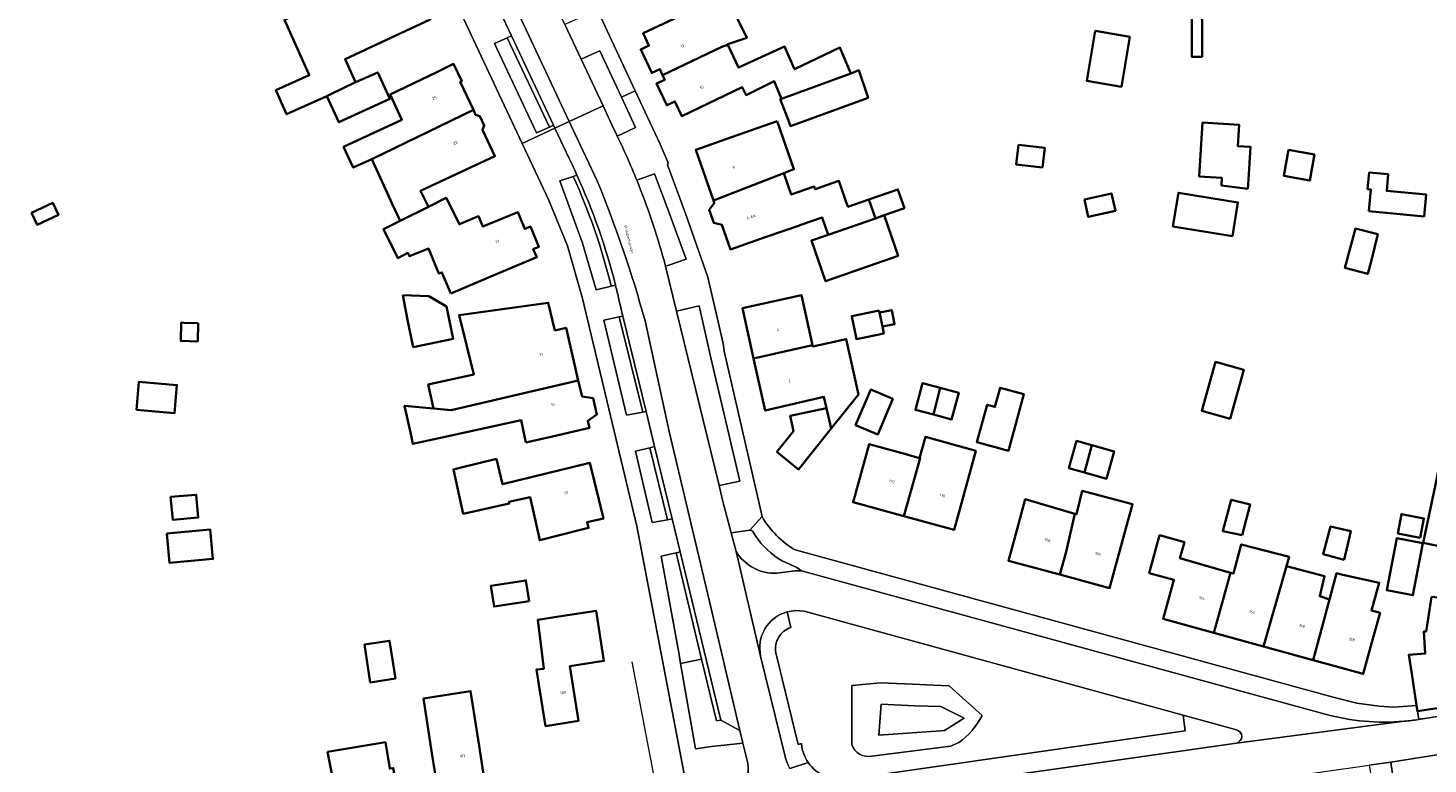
# Model space of a CAD drawing. Header units: metres. Extents: x 197700 to 204338, y 317132 to 325229.
# Tile 376 of 656: x 200163 to 200348, y 319636 to 319734. Entities that reach past the tile are written whole.
import ezdxf
from ezdxf.enums import TextEntityAlignment as Align

# ---------------------------------------------------------------- set-up
doc = ezdxf.new("R2010")
doc.units = ezdxf.units.M
for name, color, linetype, lineweight in [('B-WE-GR-BEPLANTING_CULTUUR_BODEMBEDEKKER-GV', 90, 'Continuous', 18), ('B-WE-GR-BEPLANTING_CULTUUR_HEESTERS-GV', 90, 'Continuous', 18), ('B-WE-GR-BEPLANTING_CULTUUR_ROOS-GV', 90, 'Continuous', 18), ('B-WE-GR-BEPLANTING_CULTUUR_VASTE PLANTENVAK-GV', 90, 'Continuous', 18), ('B-WE-IE-TERREINAFSCHEIDING_KUNSTMATIG_HEKWERK-G', 20, 'IE-TERREINAFSCHEIDING-KUNSTMATIG', 18), ('B-WE-OG-BEBOUWING-GV', 7, 'Continuous', 35), ('B-WE-OG-BEBOUWING-T18', 10, 'Continuous', 18), ('B-WE-OG-TERREIN_CULTUURSCHEIDING-GV', 7, 'Continuous', 18), ('B-WE-OG-TERREIN_ERF-GV', 7, 'Continuous', 18), ('B-WE-OG-TOPOGRAFIE-T18', 10, 'Continuous', 18), ('B-WE-VH-VERHARDING_ASFALT-GV', 252, 'Continuous', 18), ('B-WE-VH-VERHARDING_STRAATBAKSTEEN-GV', 252, 'Continuous', 18), ('B-WE-VH-VERHARDING_TEGEL-GV', 252, 'Continuous', 18)]:
    doc.layers.add(name, color=color, linetype=linetype, lineweight=lineweight)
doc.styles.add('NLCS-ISO-M200-T18', font='NLCS-ISO.ttf', dxfattribs={"height": 0.36})
doc.linetypes.add('IE-TERREINAFSCHEIDING-KUNSTMATIG', pattern='A,4,[82,NLCS.SHX,S=0.75,R=90,X=0,Y=0],4,-2', length=10)

msp = doc.modelspace()

# ---------------------------------------------------------------- linework, layer by layer
at = {"layer": 'B-WE-GR-BEPLANTING_CULTUUR_BODEMBEDEKKER-GV'}
for points in [[(200226.332, 319732.505), (200224.687, 319731.752), (200230.235, 319719.927), (200231.96, 319720.705)], [(200240.92, 319719.517), (200241.476, 319719.778), (200243.316, 319720.644), (200241.47, 319724.644), (200238.63, 319730.795), (200236.728, 319729.96), (200236.125, 319729.695), (200239.031, 319723.506), (200240.428, 319720.529), (200240.675, 319720.025)]]:
    msp.add_lwpolyline(points, close=True, dxfattribs=at)
at = {"layer": 'B-WE-GR-BEPLANTING_CULTUUR_HEESTERS-GV'}
msp.add_lwpolyline([(200247.111, 319703.056), (200247.295, 319702.303), (200247.755, 319702.456), (200250.026, 319703.21), (200247.463, 319710.197), (200245.837, 319714.517), (200243.978, 319713.859), (200243.492, 319713.687)], dxfattribs=at)
msp.add_lwpolyline([(200243.492, 319713.687, -0.0278768), (200247.111, 319703.056)], format="xyb", dxfattribs=at)
for points in [[(200248.752, 319696.343), (200254.392, 319673.273), (200257.145, 319673.871), (200255.647, 319680.243), (200253.296, 319690.195), (200251.749, 319697.034)], [(200244.29, 319682.998), (200241.177, 319695.581), (200239.15, 319695.138), (200242.124, 319682.59)], [(200245.218, 319678.281), (200243.318, 319677.847), (200245.522, 319668.407), (200247.563, 319668.769)], [(200252.077, 319650.334), (200248.707, 319664.399), (200246.718, 319663.928), (200249.091, 319650.947), (200249.3, 319649.75)], [(200275.83, 319644.365), (200275.528, 319640.287), (200283.704, 319640.84), (200284.207, 319640.874), (200286.824, 319642.502), (200283.729, 319644.063), (200280.265, 319644.141)]]:
    msp.add_lwpolyline(points, close=True, dxfattribs=at)
at = {"layer": 'B-WE-GR-BEPLANTING_CULTUUR_ROOS-GV'}
for points in [[(200235.08, 319714.184), (200233.334, 319713.605), (200236.303, 319705.353), (200238.109, 319699.176), (200240.099, 319699.644)], [(200258.433, 319667.371), (200255.991, 319667.016), (200256.633, 319664.558)], [(200259.206, 319666.655), (200258.832, 319667.224)], [(200265.295, 319662.007), (200264.673, 319662.431), (200262.748, 319663.327)], [(200262.025, 319661.689), (200264.1, 319661.949)]]:
    msp.add_lwpolyline(points, dxfattribs=at)
for points in [[(200240.099, 319699.644, 0.0484157), (200235.08, 319714.184)], [(200258.832, 319667.224, 0.2244116), (200258.433, 319667.371)], [(200262.748, 319663.327, -0.124624), (200259.206, 319666.655)], [(200256.633, 319664.558, 0.2721986), (200262.025, 319661.689)], [(200264.1, 319661.949, -0.0487057), (200265.295, 319662.007)]]:
    msp.add_lwpolyline(points, format="xyb", dxfattribs=at)
msp.add_lwpolyline([(200257.537, 319639.225), (200257.133, 319640.872), (200254.634, 319642.252), (200254.034, 319642.169), (200252.077, 319650.334), (200249.3, 319649.75), (200251.271, 319638.456), (200253.372, 319638.768)], close=True, dxfattribs=at)
at = {"layer": 'B-WE-GR-BEPLANTING_CULTUUR_VASTE PLANTENVAK-GV'}
for points in [[(200289.188, 319642.88), (200284.815, 319646.808), (200283.781, 319646.851), (200279.981, 319647.008), (200275.729, 319647.184), (200271.931, 319646.857)], [(200271.931, 319646.857), (200271.931, 319639.028)], [(200274.597, 319637.492), (200285.012, 319638.826), (200286.119, 319639.28)]]:
    msp.add_lwpolyline(points, dxfattribs=at)
msp.add_lwpolyline([(200275.83, 319644.365), (200280.265, 319644.141), (200283.729, 319644.063), (200286.824, 319642.502), (200284.207, 319640.874), (200283.704, 319640.84), (200275.528, 319640.287)], close=True, dxfattribs=at)
for points in [[(200286.119, 319639.28, 0.1162247), (200289.188, 319642.88)], [(200271.931, 319639.028, 0.381762), (200274.597, 319637.492)]]:
    msp.add_lwpolyline(points, format="xyb", dxfattribs=at)
at = {"layer": 'B-WE-IE-TERREINAFSCHEIDING_KUNSTMATIG_HEKWERK-G'}
msp.add_lwpolyline([(200242.865, 319649.982), (200246.489, 319630.886)], dxfattribs=at)
at = {"layer": 'B-WE-OG-BEBOUWING-GV'}
for points in [[(200206.293, 319726.618), (200204.917, 319729.682), (200211.644, 319732.813), (200216.177, 319734.923), (200212.796, 319742.184), (200201.794, 319737.006), (200201.764, 319737.074), (200196.877, 319734.878), (200200.102, 319727.699), (200200.169, 319727.55), (200195.749, 319725.566), (200196.001, 319725.022), (200197.177, 319722.403), (200202.495, 319724.792), (200202.935, 319724.99)], [(200246.921, 319727.569), (200254.74, 319731.311), (200255.557, 319731.588), (200255.523, 319731.662), (200258.069, 319732.523), (200256.483, 319735.719), (200260.14, 319736.956), (200259.092, 319740.128), (200256.687, 319739.33), (200251.964, 319737.691), (200252.357, 319736.849), (200244.337, 319733.107), (200245.101, 319731.469), (200244.019, 319730.964), (200245.47, 319727.854), (200246.552, 319728.359)], [(200318.277, 319735.158), (200316.907, 319735.158), (200316.907, 319730.006), (200318.277, 319730.006)], [(200308.73, 319732.652), (200304.157, 319733.423), (200303.042, 319726.805), (200307.614, 319726.035)], [(200255.557, 319731.588), (200254.74, 319731.311), (200246.921, 319727.569), (200247.201, 319726.97), (200246.118, 319726.465), (200247.458, 319723.593), (200248.54, 319724.098), (200249.446, 319722.157), (200257.446, 319725.963), (200257.955, 319724.934), (200261.682, 319726.753), (200262.625, 319724.438), (200271.817, 319727.775), (200270.38, 319731.203), (200264.368, 319728.358), (200263.042, 319731.35), (200256.962, 319728.567)], [(200206.293, 319726.618), (200202.935, 319724.99), (200202.495, 319724.792), (200204.084, 319721.338), (200210.831, 319724.441), (200209.223, 319727.936), (200207.229, 319727.039)], [(200221.881, 319722.96), (200220.152, 319726.689), (200220.36, 319726.777), (200219.259, 319729.057), (200217.026, 319727.979), (200210.893, 319725.018), (200212.438, 319721.659), (200204.707, 319718.103), (200205.982, 319715.331), (200208.432, 319716.458)], [(200263.434, 319721.921), (200263.829, 319720.835), (200274.094, 319724.566), (200272.869, 319728.231), (200271.817, 319727.775), (200262.625, 319724.438), (200262.487, 319724.38)], [(200221.881, 319722.96), (200208.432, 319716.458), (200211.154, 319710.539), (200212.186, 319708.295), (200215.929, 319710.159), (200214.88, 319712.266), (200220.187, 319714.727), (200224.723, 319716.83), (200223.1, 319720.33), (200223.316, 319720.892), (200222.745, 319722.125), (200222.176, 319722.324)], [(200262.082, 319721.46), (200256.018, 319719.349), (200251.291, 319717.703), (200253.634, 319710.977), (200262.937, 319714.622), (200264.294, 319715.116)], [(200324.346, 319712.54), (200324.424, 319713.755), (200324.702, 319718.078), (200323.002, 319718.175), (200323.196, 319720.985), (200318.339, 319721.298), (200317.881, 319714.176), (200320.898, 319713.982), (200320.833, 319712.977)], [(200293.977, 319718.359), (200293.672, 319715.763), (200297.155, 319715.355), (200297.459, 319717.951)], [(200329.726, 319717.696), (200329.11, 319714.235), (200332.534, 319713.625), (200333.15, 319717.087)], [(200340.32, 319709.57), (200347.657, 319708.877), (200347.93, 319711.76), (200342.708, 319712.254), (200342.917, 319714.463), (200340.392, 319714.701), (200340.183, 319712.492), (200340.593, 319712.454)], [(200262.937, 319714.622), (200253.634, 319710.977), (200253.757, 319710.623), (200253.076, 319709.753), (200253.682, 319708.013), (200254.756, 319707.755), (200255.882, 319704.522), (200260.604, 319706.167), (200265.003, 319707.699), (200265.078, 319707.725), (200268.004, 319708.744), (200268.804, 319706.446), (200275.069, 319708.628), (200274.2, 319711.123), (200271.436, 319710.16), (200270.247, 319713.569), (200267.083, 319712.465), (200266.95, 319712.845), (200263.925, 319711.79)], [(200218.895, 319698.694), (200225.658, 319701.536), (200230.267, 319703.473), (200229.807, 319704.568), (200230.542, 319704.878), (200229.423, 319707.541), (200228.687, 319707.231), (200227.75, 319709.461), (200223.144, 319707.535), (200222.572, 319708.915), (200220.025, 319707.848), (200218.289, 319711.334), (200215.929, 319710.159), (200212.186, 319708.295), (200209.978, 319707.195), (200211.88, 319703.376), (200213.232, 319704.049), (200213.411, 319703.624), (200215.923, 319704.652), (200217.325, 319701.314), (200217.724, 319701.481)], [(200278.902, 319709.963), (200278.033, 319712.458), (200274.2, 319711.123), (200275.069, 319708.628), (200276.211, 319709.026)], [(200302.706, 319711.111), (200303.232, 319708.81), (200306.812, 319709.627), (200306.286, 319711.928)], [(200322.301, 319706.277), (200323.024, 319710.74), (200315.146, 319712.016), (200314.423, 319707.553)], [(200163.432, 319709.36), (200164.165, 319707.776), (200166.983, 319709.081), (200166.249, 319710.665)], [(200278.08, 319703.66), (200276.211, 319709.026), (200275.069, 319708.628), (200268.804, 319706.446), (200266.597, 319705.678), (200268.466, 319700.312)], [(200337.185, 319702.07), (200340.203, 319701.272), (200340.641, 319702.935), (200341.521, 319706.545), (200338.56, 319707.267)], [(200212.548, 319698.456), (200213.174, 319695.207), (200213.922, 319691.592), (200219.193, 319692.683), (200218.308, 319696.958), (200215.982, 319698.321)], [(200258.939, 319690.095), (200266.746, 319691.832), (200265.274, 319698.478), (200257.464, 319696.745)], [(200235.766, 319687.199), (200234.142, 319694.135), (200232.659, 319693.808), (200231.778, 319697.461), (200219.996, 319695.838), (200221.937, 319687.964), (200215.922, 319686.646), (200216.62, 319683.456), (200218.954, 319683.268)], [(200275.555, 319696.432), (200271.934, 319695.69), (200272.554, 319692.658), (200276.174, 319693.4), (200275.99, 319694.304), (200275.61, 319696.165)], [(200275.99, 319694.304), (200277.599, 319694.633), (200277.219, 319696.493), (200275.61, 319696.165)], [(200185.49, 319694.766), (200183.591, 319694.824), (200183.238, 319694.835), (200183.163, 319692.414), (200185.415, 319692.344)], [(200266.746, 319691.832), (200258.939, 319690.095), (200260.465, 319683.217), (200268.258, 319685.003), (200268.587, 319683.52), (200269.23, 319680.843), (200272.815, 319685.318), (200272.025, 319688.877), (200271.204, 319692.659), (200266.776, 319691.697)], [(200321.977, 319682.113), (200323.82, 319688.577), (200320.076, 319689.647), (200318.233, 319683.184)], [(200177.314, 319683.29), (200182.355, 319682.872), (200182.662, 319686.577), (200177.621, 319686.995)], [(200228.843, 319678.959), (200232.367, 319679.784), (200237.235, 319680.923), (200237.018, 319681.85), (200238.221, 319682.685), (200237.713, 319684.855), (200236.264, 319685.07), (200235.766, 319687.199), (200218.954, 319683.268), (200216.62, 319683.456), (200212.775, 319683.846), (200213.642, 319679.885), (200213.883, 319678.784), (200217.551, 319679.587), (200228.211, 319681.922)], [(200277.367, 319684.753), (200274.444, 319685.988), (200272.447, 319681.262), (200275.37, 319680.027)], [(200283.63, 319686.221), (200281.306, 319686.841), (200280.361, 319683.297), (200282.75, 319682.66)], [(200283.63, 319686.221), (200282.75, 319682.66), (200285.139, 319682.023), (200286.084, 319685.567)], [(200288.663, 319678.97), (200292.654, 319677.886), (200294.691, 319685.378), (200291.558, 319686.23), (200290.869, 319683.693), (200289.853, 319683.969), (200288.505, 319679.013)], [(200262.02, 319677.728), (200264.893, 319675.428), (200269.23, 319680.843), (200268.587, 319683.52), (200263.791, 319682.51), (200264.22, 319680.475)], [(200288.346, 319677.855), (200281.7, 319679.741), (200280.898, 319676.916), (200280.989, 319676.891), (200278.815, 319669.237), (200285.482, 319667.41), (200286.804, 319672.232)], [(200278.815, 319669.237), (200280.989, 319676.891), (200280.898, 319676.916), (200279.102, 319677.419), (200274.261, 319678.774), (200272.106, 319671.076)], [(200303.686, 319678.635), (200301.671, 319679.198), (200300.656, 319675.566), (200302.714, 319674.991)], [(200302.714, 319674.991), (200305.636, 319674.174), (200306.651, 319677.806), (200303.686, 319678.635)], [(200236.071, 319667.42), (200237.124, 319667.685), (200236.929, 319668.437), (200239.089, 319668.934), (200237.295, 319676.284), (200225.754, 319673.467), (200224.939, 319676.808), (200220.082, 319675.624), (200219.237, 319675.419), (200220.539, 319669.558), (200226.632, 319670.911), (200226.583, 319671.133), (200229.388, 319671.757), (200230.655, 319666.057)], [(200349.235, 319673.817), (200347.55, 319665.708), (200350.535, 319665.089), (200352.22, 319673.196), (200352.873, 319676.339), (200349.888, 319676.959)], [(200308.191, 319667.621), (200309.056, 319670.822), (200302.433, 319672.567), (200301.652, 319669.485), (200301.45, 319669.545), (200300.287, 319664.528), (200299.447, 319661.499), (200306.053, 319659.713), (200307.358, 319664.54)], [(200181.829, 319671.772), (200182.101, 319668.768), (200185.485, 319669.073), (200185.214, 319672.078)], [(200301.45, 319669.545), (200294.899, 319671.482), (200294.009, 319668.192), (200292.693, 319663.324), (200299.447, 319661.499), (200300.287, 319664.528)], [(200323.564, 319666.714), (200324.638, 319670.792), (200322.139, 319671.414), (200321.02, 319667.252)], [(200347.139, 319666.368), (200347.634, 319668.942), (200344.652, 319669.516), (200344.156, 319666.942)], [(200181.345, 319666.952), (200181.697, 319663.059), (200187.425, 319663.577), (200187.073, 319667.469)], [(200314.466, 319660.462), (200313.14, 319655.642), (200319.856, 319653.794), (200322.038, 319661.755), (200315.348, 319663.669), (200315.937, 319665.811), (200312.662, 319666.711), (200311.288, 319661.715), (200314.563, 319660.815)], [(200337.084, 319663.474), (200337.951, 319667.254), (200335.281, 319667.872), (200334.301, 319664.187)], [(200319.856, 319653.794), (200326.391, 319651.996), (200329.436, 319662.608), (200329.785, 319663.843), (200323.455, 319665.508), (200322.438, 319661.641), (200322.038, 319661.755)], [(200347.497, 319665.65), (200344.036, 319666.316), (200342.711, 319659.431), (200346.172, 319658.765)], [(200332.965, 319650.187), (200335.147, 319658.206), (200333.857, 319658.638), (200334.497, 319661.295), (200329.436, 319662.608), (200326.391, 319651.996)], [(200335.147, 319658.206), (200332.965, 319650.187), (200339.603, 319648.36), (200340.936, 319653.205), (200341.824, 319656.433), (200340.692, 319656.736), (200341.721, 319660.424), (200336.916, 319661.492), (200336.079, 319661.678)], [(200229.268, 319657.998), (200228.843, 319660.743), (200224.193, 319660.023), (200224.618, 319657.278)], [(200348.633, 319658.585), (200347.907, 319653.985), (200347.623, 319653.98), (200347.798, 319651.059), (200345.644, 319650.9), (200346.025, 319648.388), (200346.661, 319644.189), (200346.774, 319643.444), (200352.884, 319644.371), (200352.598, 319649.363), (200352.332, 319654.007), (200353.16, 319658.114)], [(200230.622, 319646.405), (200231.423, 319641.47), (200235.81, 319642.182), (200234.633, 319649.382), (200239.149, 319650.082), (200238.121, 319656.717), (200233.17, 319655.949), (200230.399, 319655.52), (200230.917, 319651.249), (200231.183, 319649.053), (200230.217, 319648.936)], [(200208.224, 319647.24), (200211.567, 319647.747), (200210.807, 319652.765), (200207.464, 319652.258)], [(200216.404, 319637.905), (200217.171, 319632.964), (200223.405, 319633.933), (200222.637, 319638.874), (200221.514, 319646.1), (200215.285, 319645.112)], [(200202.602, 319638.07), (200203.759, 319632.025), (200204.699, 319627.114), (200212.674, 319628.64), (200211.734, 319633.551), (200211.281, 319635.915), (200210.814, 319635.838), (200210.235, 319639.334)]]:
    msp.add_lwpolyline(points, close=True, dxfattribs=at)
at = {"layer": 'B-WE-OG-TERREIN_CULTUURSCHEIDING-GV'}
for points in [[(200263.375, 319656.574, 0.3994681), (200259.884, 319650.711)], [(200289.188, 319642.88, -0.1162247), (200286.119, 319639.28)], [(200274.597, 319637.492, -0.381762), (200271.931, 319639.028)], [(200263.134, 319637.429, 0.0569592), (200263.74, 319635.839)], [(200266.158, 319636.674, 0.2970567), (200271.469, 319634.426)]]:
    msp.add_lwpolyline(points, format="xyb", dxfattribs=at)
for points in [[(200315.801, 319642.908), (200265.652, 319656.668), (200264.508, 319656.753), (200263.375, 319656.574), (200263.881, 319654.508), (200263.633, 319654.414), (200263.395, 319654.298), (200263.168, 319654.161), (200262.955, 319654.004), (200262.756, 319653.829), (200262.573, 319653.637), (200262.409, 319653.429), (200262.263, 319653.208), (200262.139, 319652.974), (200262.035, 319652.73), (200261.954, 319652.478), (200261.895, 319652.22), (200261.86, 319651.957), (200261.848, 319651.693), (200261.86, 319651.428), (200261.896, 319651.164), (200264.86, 319639.044), (200265.276, 319639.164), (200265.338, 319638.696), (200265.443, 319638.235), (200265.587, 319637.785), (200265.772, 319637.35), (200265.994, 319636.933), (200266.158, 319636.674)], [(200263.74, 319635.839), (200266.158, 319636.674), (200265.994, 319636.933), (200265.772, 319637.35), (200265.587, 319637.785), (200265.443, 319638.235), (200265.338, 319638.696), (200265.276, 319639.164), (200264.86, 319639.044), (200261.896, 319651.164), (200261.86, 319651.428), (200261.848, 319651.693), (200261.86, 319651.957), (200261.895, 319652.22), (200261.954, 319652.478), (200262.035, 319652.73), (200262.139, 319652.974), (200262.263, 319653.208), (200262.409, 319653.429), (200262.573, 319653.637), (200262.756, 319653.829), (200262.955, 319654.004), (200263.168, 319654.161), (200263.395, 319654.298), (200263.633, 319654.414), (200263.881, 319654.508), (200263.375, 319656.574)], [(200259.884, 319650.711), (200263.134, 319637.429)], [(200408.042, 319647.027), (200343.24, 319636.701), (200343.594, 319634.21), (200416.589, 319646.88), (200434.872, 319650.068), (200434.568, 319651.593)], [(200271.931, 319639.028), (200271.931, 319646.857), (200275.729, 319647.184), (200279.981, 319647.008), (200283.781, 319646.851), (200284.815, 319646.808), (200289.188, 319642.88)], [(200271.469, 319634.426), (200316.06, 319640.861), (200315.801, 319642.908)], [(200286.119, 319639.28), (200285.012, 319638.826), (200274.597, 319637.492)]]:
    msp.add_lwpolyline(points, dxfattribs=at)
at = {"layer": 'B-WE-OG-TERREIN_ERF-GV'}
for points in [[(200249.89, 319634.469), (200243.507, 319667.92), (200236.316, 319698.033), (200234.336, 319705), (200231.825, 319711.119), (200228.35, 319718.522), (200205.654, 319766.867), (200203.085, 319772.34), (200198.38, 319780.34), (200194.016, 319785.896), (200189.897, 319790.665), (200132.483, 319853.581)], [(200225.775, 319763.066), (200243.3, 319725.498), (200246.597, 319718.429), (200247.644, 319715.948), (200247.567, 319715.724), (200249.965, 319709.29), (200252.88, 319700.853), (200254.939, 319692.072), (200255.04, 319691.077), (200260.077, 319669.171)], [(200256.483, 319735.719), (200258.069, 319732.523), (200255.523, 319731.662), (200255.557, 319731.588), (200256.962, 319728.567), (200263.042, 319731.35), (200264.368, 319728.358), (200270.38, 319731.203), (200271.817, 319727.775), (200272.869, 319728.231), (200274.094, 319724.566), (200263.829, 319720.835), (200263.434, 319721.921), (200262.487, 319724.38), (200262.625, 319724.438), (200261.682, 319726.753), (200257.955, 319724.934), (200257.446, 319725.963), (200249.446, 319722.157), (200248.54, 319724.098), (200247.458, 319723.593), (200246.118, 319726.465), (200247.201, 319726.97), (200246.921, 319727.569), (200246.552, 319728.359), (200245.47, 319727.854), (200244.019, 319730.964), (200245.101, 319731.469), (200244.337, 319733.107), (200252.357, 319736.849)], [(200216.177, 319734.923), (200211.644, 319732.813), (200204.917, 319729.682), (200206.293, 319726.618), (200207.229, 319727.039), (200209.223, 319727.936), (200210.831, 319724.441), (200204.084, 319721.338), (200202.495, 319724.792), (200197.177, 319722.403), (200196.001, 319725.022), (200195.749, 319725.566), (200200.169, 319727.55), (200200.102, 319727.699), (200196.877, 319734.878)], [(200264.452, 319664.773), (200335.643, 319645.298), (200338.754, 319644.496), (200341.697, 319644.104), (200343.658, 319643.984), (200346.661, 319644.189), (200346.025, 319648.388), (200345.644, 319650.9), (200347.798, 319651.059), (200347.623, 319653.98), (200347.907, 319653.985), (200348.633, 319658.585)]]:
    msp.add_lwpolyline(points, dxfattribs=at)
for points in [[(200316.907, 319730.006), (200316.907, 319735.158), (200318.277, 319735.158), (200318.277, 319730.006)], [(200307.614, 319726.035), (200303.042, 319726.805), (200304.157, 319733.423), (200308.73, 319732.652)], [(200217.026, 319727.979), (200219.259, 319729.057), (200220.36, 319726.777), (200220.152, 319726.689), (200221.881, 319722.96), (200222.176, 319722.324), (200222.745, 319722.125), (200223.316, 319720.892), (200223.1, 319720.33), (200224.723, 319716.83), (200220.187, 319714.727), (200214.88, 319712.266), (200215.929, 319710.159), (200218.289, 319711.334), (200220.025, 319707.848), (200222.572, 319708.915), (200223.144, 319707.535), (200227.75, 319709.461), (200228.687, 319707.231), (200229.423, 319707.541), (200230.542, 319704.878), (200229.807, 319704.568), (200230.267, 319703.473), (200225.658, 319701.536), (200218.895, 319698.694), (200217.724, 319701.481), (200217.325, 319701.314), (200215.923, 319704.652), (200213.411, 319703.624), (200213.232, 319704.049), (200211.88, 319703.376), (200209.978, 319707.195), (200212.186, 319708.295), (200211.154, 319710.539), (200208.432, 319716.458), (200205.982, 319715.331), (200204.707, 319718.103), (200212.438, 319721.659), (200210.893, 319725.018)], [(200256.018, 319719.349), (200262.082, 319721.46), (200264.294, 319715.116), (200262.937, 319714.622), (200263.925, 319711.79), (200266.95, 319712.845), (200267.083, 319712.465), (200270.247, 319713.569), (200271.436, 319710.16), (200274.2, 319711.123), (200278.033, 319712.458), (200278.902, 319709.963), (200276.211, 319709.026), (200278.08, 319703.66), (200268.466, 319700.312), (200266.597, 319705.678), (200268.804, 319706.446), (200268.004, 319708.744), (200265.078, 319707.725), (200265.003, 319707.699), (200260.604, 319706.167), (200255.882, 319704.522), (200254.756, 319707.755), (200253.682, 319708.013), (200253.076, 319709.753), (200253.757, 319710.623), (200253.634, 319710.977), (200251.291, 319717.703)], [(200324.424, 319713.755), (200324.346, 319712.54), (200320.833, 319712.977), (200320.898, 319713.982), (200317.881, 319714.176), (200318.339, 319721.298), (200323.196, 319720.985), (200323.002, 319718.175), (200324.702, 319718.078)], [(200293.977, 319718.359), (200297.459, 319717.951), (200297.155, 319715.355), (200293.672, 319715.763)], [(200329.726, 319717.696), (200333.15, 319717.087), (200332.534, 319713.625), (200329.11, 319714.235)], [(200347.657, 319708.877), (200340.32, 319709.57), (200340.593, 319712.454), (200340.183, 319712.492), (200340.392, 319714.701), (200342.917, 319714.463), (200342.708, 319712.254), (200347.93, 319711.76)], [(200302.706, 319711.111), (200306.286, 319711.928), (200306.812, 319709.627), (200303.232, 319708.81)], [(200322.301, 319706.277), (200314.423, 319707.553), (200315.146, 319712.016), (200323.024, 319710.74)], [(200163.432, 319709.36), (200166.249, 319710.665), (200166.983, 319709.081), (200164.165, 319707.776)], [(200338.56, 319707.267), (200341.521, 319706.545), (200340.641, 319702.935), (200340.203, 319701.272), (200337.185, 319702.07)], [(200212.548, 319698.456), (200215.982, 319698.321), (200218.308, 319696.958), (200219.193, 319692.683), (200213.922, 319691.592), (200213.174, 319695.207)], [(200258.939, 319690.095), (200257.464, 319696.745), (200265.274, 319698.478), (200266.746, 319691.832), (200266.776, 319691.697), (200271.204, 319692.659), (200272.025, 319688.877), (200272.815, 319685.318), (200269.23, 319680.843), (200264.893, 319675.428), (200262.02, 319677.728), (200264.22, 319680.475), (200263.791, 319682.51), (200268.587, 319683.52), (200268.258, 319685.003), (200260.465, 319683.217)], [(200219.996, 319695.838), (200231.778, 319697.461), (200232.659, 319693.808), (200234.142, 319694.135), (200235.766, 319687.199), (200236.264, 319685.07), (200237.713, 319684.855), (200238.221, 319682.685), (200237.018, 319681.85), (200237.235, 319680.923), (200232.367, 319679.784), (200228.843, 319678.959), (200228.211, 319681.922), (200217.551, 319679.587), (200213.883, 319678.784), (200213.642, 319679.885), (200212.775, 319683.846), (200216.62, 319683.456), (200215.922, 319686.646), (200221.937, 319687.964)], [(200272.554, 319692.658), (200271.934, 319695.69), (200275.555, 319696.432), (200275.61, 319696.165), (200277.219, 319696.493), (200277.599, 319694.633), (200275.99, 319694.304), (200276.174, 319693.4)], [(200183.238, 319694.835), (200183.591, 319694.824), (200185.49, 319694.766), (200185.415, 319692.344), (200183.163, 319692.414)], [(200323.82, 319688.577), (200321.977, 319682.113), (200318.233, 319683.184), (200320.076, 319689.647)], [(200177.314, 319683.29), (200177.621, 319686.995), (200182.662, 319686.577), (200182.355, 319682.872)], [(200277.367, 319684.753), (200275.37, 319680.027), (200272.447, 319681.262), (200274.444, 319685.988)], [(200282.75, 319682.66), (200280.361, 319683.297), (200281.306, 319686.841), (200283.63, 319686.221), (200286.084, 319685.567), (200285.139, 319682.023)], [(200288.663, 319678.97), (200288.505, 319679.013), (200289.853, 319683.969), (200290.869, 319683.693), (200291.558, 319686.23), (200294.691, 319685.378), (200292.654, 319677.886)], [(200280.898, 319676.916), (200281.7, 319679.741), (200288.346, 319677.855), (200286.804, 319672.232), (200285.482, 319667.41), (200278.815, 319669.237), (200272.106, 319671.076), (200274.261, 319678.774), (200279.102, 319677.419)], [(200303.686, 319678.635), (200306.651, 319677.806), (200305.636, 319674.174), (200302.714, 319674.991), (200300.656, 319675.566), (200301.671, 319679.198)], [(200220.082, 319675.624), (200224.939, 319676.808), (200225.754, 319673.467), (200237.295, 319676.284), (200239.089, 319668.934), (200236.929, 319668.437), (200237.124, 319667.685), (200236.071, 319667.42), (200230.655, 319666.057), (200229.388, 319671.757), (200226.583, 319671.133), (200226.632, 319670.911), (200220.539, 319669.558), (200219.237, 319675.419)], [(200352.22, 319673.196), (200350.535, 319665.089), (200347.55, 319665.708), (200349.235, 319673.817), (200349.888, 319676.959), (200352.873, 319676.339)], [(200301.45, 319669.545), (200301.652, 319669.485), (200302.433, 319672.567), (200309.056, 319670.822), (200308.191, 319667.621), (200307.358, 319664.54), (200306.053, 319659.713), (200299.447, 319661.499), (200292.693, 319663.324), (200294.009, 319668.192), (200294.899, 319671.482)], [(200181.829, 319671.772), (200185.214, 319672.078), (200185.485, 319669.073), (200182.101, 319668.768)], [(200323.564, 319666.714), (200321.02, 319667.252), (200322.139, 319671.414), (200324.638, 319670.792)], [(200347.139, 319666.368), (200344.156, 319666.942), (200344.652, 319669.516), (200347.634, 319668.942)], [(200181.345, 319666.952), (200187.073, 319667.469), (200187.425, 319663.577), (200181.697, 319663.059)], [(200326.391, 319651.996), (200319.856, 319653.794), (200313.14, 319655.642), (200314.466, 319660.462), (200314.563, 319660.815), (200311.288, 319661.715), (200312.662, 319666.711), (200315.937, 319665.811), (200315.348, 319663.669), (200322.038, 319661.755), (200322.438, 319661.641), (200323.455, 319665.508), (200329.785, 319663.843), (200329.436, 319662.608), (200334.497, 319661.295), (200333.857, 319658.638), (200335.147, 319658.206), (200336.079, 319661.678), (200336.916, 319661.492), (200341.721, 319660.424), (200340.692, 319656.736), (200341.824, 319656.433), (200340.936, 319653.205), (200339.603, 319648.36), (200332.965, 319650.187)], [(200337.084, 319663.474), (200334.301, 319664.187), (200335.281, 319667.872), (200337.951, 319667.254)], [(200347.497, 319665.65), (200346.172, 319658.765), (200342.711, 319659.431), (200344.036, 319666.316)], [(200229.268, 319657.998), (200224.618, 319657.278), (200224.193, 319660.023), (200228.843, 319660.743)], [(200233.17, 319655.949), (200238.121, 319656.717), (200239.149, 319650.082), (200234.633, 319649.382), (200235.81, 319642.182), (200231.423, 319641.47), (200230.622, 319646.405), (200230.217, 319648.936), (200231.183, 319649.053), (200230.917, 319651.249), (200230.399, 319655.52)], [(200211.567, 319647.747), (200208.224, 319647.24), (200207.464, 319652.258), (200210.807, 319652.765)], [(200222.637, 319638.874), (200223.405, 319633.933), (200217.171, 319632.964), (200216.404, 319637.905), (200215.285, 319645.112), (200221.514, 319646.1)], [(200203.759, 319632.025), (200202.602, 319638.07), (200210.235, 319639.334), (200210.814, 319635.838), (200211.281, 319635.915), (200211.734, 319633.551), (200212.674, 319628.64), (200204.699, 319627.114)]]:
    msp.add_lwpolyline(points, close=True, dxfattribs=at)
msp.add_lwpolyline([(200260.077, 319669.171, 0.1305135), (200264.452, 319664.773)], format="xyb", dxfattribs=at)
at = {"layer": 'B-WE-VH-VERHARDING_ASFALT-GV'}
for points in [[(200430.42, 319655.76), (200347.489, 319642.433)], [(200219.766, 319619.008), (200225.997, 319620.053), (200340.369, 319636.293), (200343.24, 319636.701), (200408.042, 319647.027), (200427.287, 319650.155)], [(200345.005, 319642.11), (200322.846, 319639.231), (200271.761, 319631.917), (200270.941, 319631.811), (200254.325, 319629.67), (200252.375, 319629.301)]]:
    msp.add_lwpolyline(points, dxfattribs=at)
for points in [[(200346.934, 319642.342, -0.016291), (200345.005, 319642.11)], [(200347.489, 319642.433, -0.004401), (200346.934, 319642.342)]]:
    msp.add_lwpolyline(points, format="xyb", dxfattribs=at)
at = {"layer": 'B-WE-VH-VERHARDING_STRAATBAKSTEEN-GV'}
for points in [[(200217.052, 319758.606), (200227.184, 319737.128), (200234.569, 319721.424), (200239.031, 319723.506), (200236.125, 319729.695), (200233.985, 319734.254), (200223.541, 319756.505), (200222.499, 319758.724)], [(200232.67, 319720.538), (200234.569, 319721.424), (200227.184, 319737.128), (200217.052, 319758.606)], [(200216.192, 319755.601), (200218.104, 319751.533), (200223.924, 319739.148), (200226.92, 319732.774), (200232.481, 319720.94), (200232.67, 319720.538)], [(200254.9, 319671.195), (200255.991, 319667.016), (200258.433, 319667.371), (200260.077, 319669.171), (200255.04, 319691.077), (200254.939, 319692.072), (200252.88, 319700.853), (200249.965, 319709.29), (200247.567, 319715.724), (200247.644, 319715.948), (200246.597, 319718.429), (200243.3, 319725.498), (200241.47, 319724.644), (200243.316, 319720.644), (200241.476, 319719.778), (200240.92, 319719.517)], [(200240.92, 319719.517), (200240.675, 319720.025), (200240.428, 319720.529), (200239.031, 319723.506), (200234.569, 319721.424), (200238.259, 319713.576)], [(200234.569, 319721.424), (200232.67, 319720.538), (200234.545, 319716.549)], [(200238.259, 319713.576), (200234.569, 319721.424)], [(200243.492, 319713.687), (200243.978, 319713.859), (200245.837, 319714.517), (200247.463, 319710.197), (200250.026, 319703.21), (200247.755, 319702.456), (200247.295, 319702.303), (200248.752, 319696.343), (200251.749, 319697.034), (200253.296, 319690.195), (200255.647, 319680.243), (200257.145, 319673.871), (200254.392, 319673.273), (200254.9, 319671.195)], [(200255.991, 319667.016), (200254.9, 319671.195), (200254.392, 319673.273), (200248.752, 319696.343), (200247.295, 319702.303), (200247.111, 319703.056)], [(200241.142, 319697.89), (200241.675, 319695.69), (200244.733, 319683.082), (200245.861, 319678.428), (200248.177, 319668.878), (200249.233, 319664.523), (200254.634, 319642.252), (200257.133, 319640.872), (200252.96, 319658.678), (200247.779, 319680.422), (200244.588, 319695.069)], [(200244.588, 319695.069), (200247.779, 319680.422), (200252.96, 319658.678), (200257.133, 319640.872), (200257.537, 319639.225), (200258.187, 319636.57)], [(200260.077, 319669.171), (200258.433, 319667.371)], [(200263.134, 319637.429), (200259.884, 319650.711), (200256.633, 319664.558), (200255.991, 319667.016)], [(200258.832, 319667.224), (200259.206, 319666.655)], [(200346.934, 319642.342), (200346.774, 319643.444), (200346.661, 319644.189), (200343.658, 319643.984), (200341.697, 319644.104), (200338.754, 319644.496), (200335.643, 319645.298), (200264.452, 319664.773)], [(200256.633, 319664.558), (200259.884, 319650.711)], [(200262.748, 319663.327), (200264.673, 319662.431), (200265.295, 319662.007)], [(200264.1, 319661.949), (200262.025, 319661.689)], [(200334.581, 319643.052), (200265.295, 319662.007)], [(200265.295, 319662.007), (200334.581, 319643.052)], [(200263.375, 319656.574), (200264.508, 319656.753), (200265.652, 319656.668), (200315.801, 319642.908), (200322.844, 319640.976)], [(200322.846, 319639.231), (200345.005, 319642.11)]]:
    msp.add_lwpolyline(points, dxfattribs=at)
for points in [[(200240.92, 319719.517, -0.015777), (200243.492, 319713.687)], [(200243.492, 319713.687, 0.015777), (200240.92, 319719.517)], [(200234.545, 319716.549, -0.0068545), (200235.58, 319714.35)], [(200235.58, 319714.35, -0.0444763), (200240.685, 319699.782)], [(200238.259, 319713.576, -0.0309761), (200244.588, 319695.069)], [(200244.588, 319695.069, 0.0309761), (200238.259, 319713.576)], [(200247.111, 319703.056, 0.0278768), (200243.492, 319713.687)], [(200240.685, 319699.782, -0.0057347), (200241.142, 319697.89)], [(200264.452, 319664.773, -0.1305135), (200260.077, 319669.171)], [(200258.433, 319667.371, -0.2244116), (200258.832, 319667.224)], [(200259.206, 319666.655, 0.124624), (200262.748, 319663.327)], [(200262.025, 319661.689, -0.2721986), (200256.633, 319664.558)], [(200265.295, 319662.007, 0.0487057), (200264.1, 319661.949)], [(200259.884, 319650.711, -0.3994681), (200263.375, 319656.574)], [(200345.005, 319642.11, -0.0888018), (200334.581, 319643.052)], [(200334.581, 319643.052, 0.0888018), (200345.005, 319642.11)], [(200322.844, 319640.976, -0.7805154), (200322.846, 319639.231)], [(200345.005, 319642.11, 0.016291), (200346.934, 319642.342)], [(200263.74, 319635.839, -0.0569592), (200263.134, 319637.429)], [(200258.187, 319636.57, -0.1641744), (200257.424, 319632.471)]]:
    msp.add_lwpolyline(points, format="xyb", dxfattribs=at)
at = {"layer": 'B-WE-VH-VERHARDING_TEGEL-GV'}
for points in [[(200217.625, 319751.309), (200218.104, 319751.533), (200216.192, 319755.601), (200214.045, 319754.589), (200207.837, 319767.947), (200205.654, 319766.867), (200228.35, 319718.522), (200232.67, 319720.538), (200232.481, 319720.94), (200231.96, 319720.705), (200230.235, 319719.927), (200224.687, 319731.752), (200226.332, 319732.505), (200226.92, 319732.774), (200223.924, 319739.148), (200223.278, 319738.842), (200221.632, 319738.063), (200215.85, 319750.476)], [(200231.96, 319720.705), (200232.481, 319720.94), (200226.92, 319732.774), (200226.332, 319732.505)], [(200241.177, 319695.581), (200244.29, 319682.998), (200244.733, 319683.082), (200241.675, 319695.69)], [(200247.563, 319668.769), (200248.177, 319668.878), (200245.861, 319678.428), (200245.218, 319678.281)], [(200248.707, 319664.399), (200252.077, 319650.334), (200254.034, 319642.169), (200254.634, 319642.252), (200249.233, 319664.523)], [(200340.369, 319636.293), (200340.805, 319633.726), (200343.594, 319634.21), (200343.24, 319636.701)]]:
    msp.add_lwpolyline(points, close=True, dxfattribs=at)
for points in [[(200222.499, 319758.724), (200223.541, 319756.505), (200224.083, 319756.787), (200225.965, 319757.765), (200232.759, 319743.058), (200236.365, 319735.336), (200234.571, 319734.52), (200233.985, 319734.254), (200236.125, 319729.695), (200236.728, 319729.96), (200238.63, 319730.795), (200241.47, 319724.644), (200243.3, 319725.498), (200225.775, 319763.066)], [(200234.545, 319716.549), (200232.67, 319720.538), (200228.35, 319718.522), (200231.825, 319711.119), (200234.336, 319705), (200236.316, 319698.033), (200243.507, 319667.92), (200249.89, 319634.469)], [(200240.099, 319699.644), (200238.109, 319699.176), (200236.303, 319705.353), (200233.334, 319713.605), (200235.08, 319714.184), (200235.58, 319714.35)], [(200235.58, 319714.35), (200235.08, 319714.184)], [(200240.099, 319699.644), (200240.685, 319699.782)], [(200240.685, 319699.782), (200240.099, 319699.644)], [(200258.187, 319636.57), (200257.537, 319639.225), (200253.372, 319638.768), (200251.271, 319638.456), (200249.3, 319649.75), (200249.091, 319650.947), (200246.718, 319663.928), (200248.707, 319664.399), (200249.233, 319664.523), (200248.177, 319668.878), (200247.563, 319668.769), (200245.522, 319668.407), (200243.318, 319677.847), (200245.218, 319678.281), (200245.861, 319678.428), (200244.733, 319683.082), (200244.29, 319682.998), (200242.124, 319682.59), (200239.15, 319695.138), (200241.177, 319695.581), (200241.675, 319695.69), (200241.142, 319697.89)], [(200431.234, 319658.113), (200430.703, 319660.907), (200421.215, 319659.381), (200415.731, 319658.436), (200416.357, 319654.586), (200410.144, 319653.595), (200409.895, 319655.078), (200403.285, 319654.284), (200398.306, 319653.551), (200398.242, 319654.742), (200397.908, 319654.68), (200395.679, 319651.458), (200395.719, 319651.262), (200391.573, 319650.597), (200369.605, 319647.075), (200364.488, 319646.265), (200355.614, 319644.859), (200352.884, 319644.371), (200346.774, 319643.444), (200346.934, 319642.342)], [(200347.489, 319642.433), (200430.42, 319655.76)], [(200322.844, 319640.976), (200315.801, 319642.908), (200316.06, 319640.861), (200271.469, 319634.426)], [(200270.941, 319631.811), (200271.761, 319631.917), (200322.846, 319639.231)], [(200266.158, 319636.674), (200263.74, 319635.839)]]:
    msp.add_lwpolyline(points, dxfattribs=at)
for points in [[(200235.58, 319714.35, 0.0068545), (200234.545, 319716.549)], [(200235.08, 319714.184, -0.0484157), (200240.099, 319699.644)], [(200240.685, 319699.782, 0.0444763), (200235.58, 319714.35)], [(200241.142, 319697.89, 0.0057347), (200240.685, 319699.782)], [(200322.846, 319639.231, 0.7805154), (200322.844, 319640.976)], [(200346.934, 319642.342, 0.004401), (200347.489, 319642.433)], [(200257.424, 319632.471, 0.1641744), (200258.187, 319636.57)], [(200271.469, 319634.426, -0.2970567), (200266.158, 319636.674)]]:
    msp.add_lwpolyline(points, format="xyb", dxfattribs=at)

# ---------------------------------------------------------------- texts
at = {"layer": 'B-WE-OG-BEBOUWING-T18', "style": 'NLCS-ISO-M200-T18'}
for s, rotation, p in [('12', 25, (200249.536, 319731.424)), ('10', 25, (200252.091, 319725.949)), ('25', 24.8, (200216.733, 319724.554)), ('23', 24.8, (200219.496, 319718.595)), ('8', 19.2, (200256.332, 319715.392)), ('6-6A', 19.2, (200258.625, 319708.807)), ('21', 22.8, (200225.048, 319705.566)), ('4', 12.5, (200262.195, 319693.886)), ('17', 13.1, (200230.86, 319690.605)), ('2', 12.5, (200263.696, 319687.122)), ('15', 13.1, (200232.407, 319683.999)), ('172', 344.7, (200277.253, 319673.813)), ('13', 13.7, (200234.14, 319672.342)), ('170', 344.7, (200283.941, 319671.98)), ('168', 344.9, (200297.835, 319666.078)), ('166', 344.9, (200304.51, 319664.274)), ('164', 344.7, (200318.267, 319658.38)), ('162', 344.7, (200324.882, 319656.56)), ('160', 344.7, (200331.498, 319654.739)), ('158', 344.7, (200338.101, 319652.922)), ('180', 9.2, (200233.738, 319645.898)), ('182', 8.8, (200220.437, 319637.52))]:
    msp.add_text(s, height=0.36, rotation=rotation, dxfattribs=at).set_placement(p, align=Align.MIDDLE)
at = {"layer": 'B-WE-OG-TOPOGRAFIE-T18', "style": 'NLCS-ISO-M200-T18'}
msp.add_text('St.Hubertuslaan', height=0.36, rotation=284.5, dxfattribs=at).set_placement((200242.456, 319705.892), align=Align.MIDDLE)

doc.saveas('drawing.dxf')
